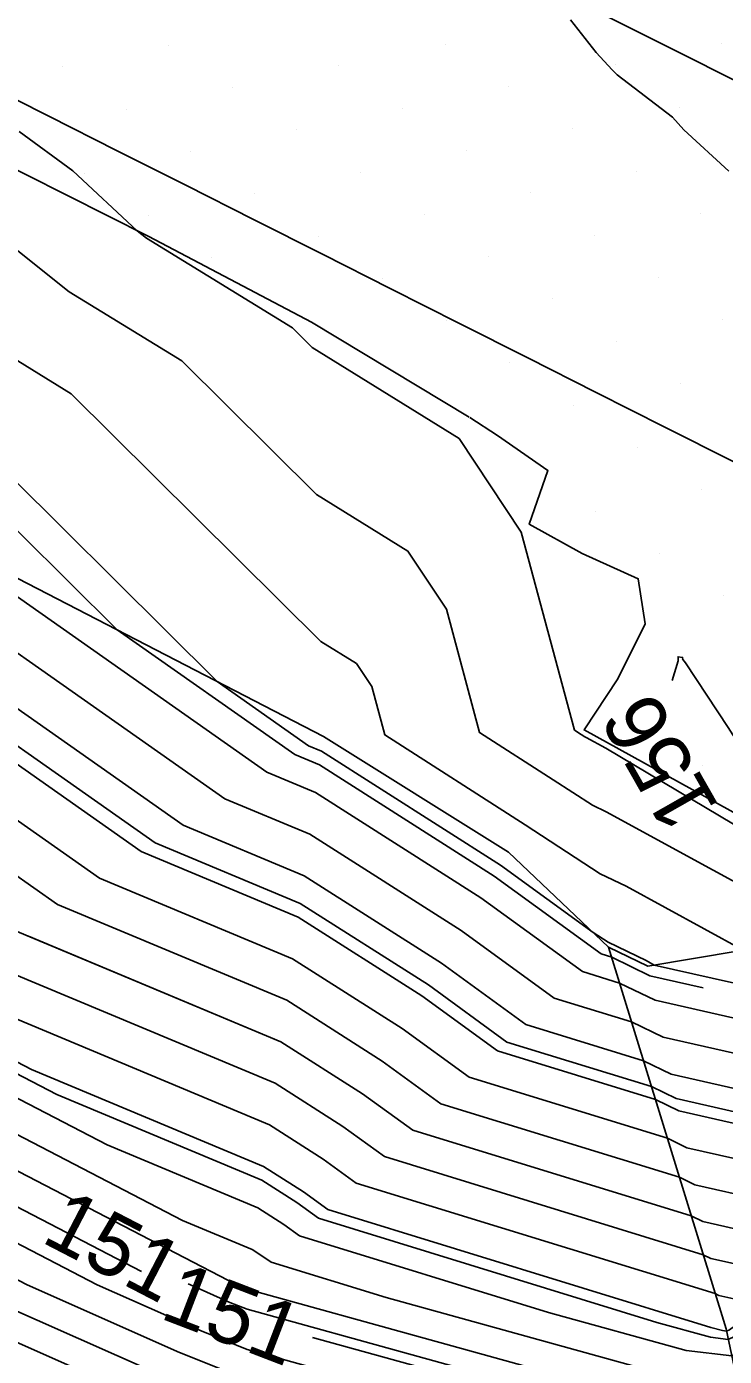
# Model space of a CAD drawing. Extents: x 2354170 to 2357230, y 866100 to 868290.
# Drawn here: x 2355592.79 to 2355615.54, y 867207.68 to 867251.07 of the extents above; entities that cross this region are included whole.
import ezdxf

# ---------------------------------------------------------------- set-up
doc = ezdxf.new("R2010")
doc.units = 0
for name, color, linetype in [('Default', 7, 'Continuous'), ('DTM Contours Major', 7, 'Continuous'), ('DTM Contours Minor', 7, 'Continuous'), ('DTM Contours Minor Text', 7, 'Continuous'), ('Exist DTM Breakline', 7, 'Continuous'), ('Exist DTM QL2 LIDAR Elevation Point', 7, 'Continuous'), ('Exist DTM Scan Elevation Point', 7, 'Continuous'), ('Exist Roads EOP', 7, 'Continuous'), ('PH Exist DTM Breakline', 7, 'Continuous')]:
    doc.layers.add(name, color=color, linetype=linetype)

msp = doc.modelspace()

# ---------------------------------------------------------------- linework, layer by layer
at = {"layer": 'Default'}
for points in [[(2355508.097, 867256.923), (2355509.977, 867255.952), (2355519.668, 867250.323), (2355519.985, 867250.153), (2355520.237, 867250.013), (2355526.995, 867247.031), (2355529.978, 867245.521), (2355539.599, 867240.013), (2355539.978, 867239.818), (2355540.393, 867239.598), (2355549.978, 867234.587), (2355557.159, 867230.013), (2355559.978, 867228.44), (2355562.936, 867227.055), (2355569.978, 867223.904), (2355577.103, 867220.013), (2355579.978, 867218.619), (2355582.657, 867217.334), (2355589.978, 867213.85), (2355596.533, 867210.447)], [(2355610.523, 867251.289), (2355611.367, 867250.225), (2355611.88, 867249.661), (2355612.05, 867249.492), (2355613.857, 867248.117), (2355614.218, 867247.705), (2355615.689, 867246.356)], [(2355592.541, 867247.646), (2355594.292, 867246.36), (2355596.389, 867244.406), (2355596.694, 867244.163), (2355601.457, 867241.239), (2355602.104, 867240.596), (2355606.899, 867237.629), (2355608.921, 867234.577), (2355610.654, 867228.114), (2355610.875, 867227.972), (2355610.993, 867227.895), (2355611.034, 867227.875), (2355611.677, 867227.524), (2355621.431, 867221.715), (2355622.363, 867221.382), (2355624.555, 867224.545), (2355627.063, 867229.018), (2355627.982, 867230.714), (2355627.993, 867230.733)], [(2355590.536, 867245.318), (2355594.178, 867242.416), (2355597.847, 867240.163), (2355602.241, 867235.802), (2355605.224, 867233.956), (2355606.482, 867232.057), (2355607.56, 867228.036), (2355609.963, 867226.496), (2355611.245, 867225.663), (2355611.688, 867225.448), (2355618.665, 867221.642), (2355619.04, 867221.418), (2355622.352, 867220.234), (2355623.236, 867221.51), (2355624.869, 867224.363), (2355625.059, 867224.502), (2355625.199, 867224.528), (2355628.115, 867229.911), (2355628.53, 867230.578)], [(2355539.993, 867241.669), (2355542.379, 867240.013), (2355549.978, 867236.04), (2355559.442, 867230.013), (2355559.978, 867229.714), (2355560.54, 867229.451), (2355569.978, 867225.228), (2355579.528, 867220.013), (2355579.978, 867219.795), (2355580.398, 867219.593), (2355589.978, 867215.034), (2355599.648, 867210.013), (2355599.877, 867209.912), (2355599.978, 867209.871), (2355611.921, 867206.566), (2355616.125, 867206.077), (2355619.233, 867207.541), (2355624.104, 867211.088), (2355626.913, 867215.835), (2355627.418, 867216.448), (2355629.578, 867216.852), (2355630.123, 867217.858), (2355636.58, 867228.247)], [(2355591.662, 867240.669), (2355594.238, 867239.088), (2355602.378, 867231.007), (2355603.549, 867230.283), (2355604.043, 867229.537), (2355604.466, 867227.959), (2355609.051, 867225.02), (2355611.497, 867223.431), (2355612.342, 867223.02), (2355616.159, 867220.938), (2355618.674, 867220.369), (2355620.676, 867220.226), (2355622.472, 867219.406), (2355622.419, 867219.565), (2355622.457, 867219.568), (2355624.808, 867223.675), (2355625.2, 867223.962), (2355625.491, 867224.017), (2355628.249, 867229.107), (2355629.066, 867230.422)], [(2355539.978, 867238.384), (2355543.439, 867236.552), (2355549.978, 867233.133), (2355554.877, 867230.013), (2355559.978, 867227.165), (2355565.332, 867224.659), (2355569.978, 867222.58), (2355574.679, 867220.013), (2355579.978, 867217.443), (2355584.917, 867215.075), (2355589.978, 867212.666), (2355595.087, 867210.013), (2355598.476, 867208.511), (2355599.978, 867207.909), (2355609.544, 867205.262), (2355616.467, 867204.456), (2355621.583, 867206.867), (2355624.038, 867208.654), (2355625.453, 867211.046), (2355629.255, 867215.659), (2355630.162, 867215.829), (2355630.39, 867216.251), (2355637.653, 867227.937)], [(2355590.628, 867238.012), (2355599.005, 867229.697), (2355601.984, 867227.604), (2355602.4, 867227.43), (2355608.247, 867223.709), (2355611.261, 867221.516), (2355611.749, 867221.199), (2355612.996, 867220.593), (2355613.258, 867220.45), (2355618.392, 867219.288), (2355622.479, 867218.997), (2355622.718, 867218.887), (2355622.562, 867219.36), (2355622.675, 867219.367), (2355624.746, 867222.986), (2355625.342, 867223.422), (2355625.783, 867223.505), (2355626.474, 867224.781)], [(2355539.978, 867236.949), (2355546.486, 867233.505), (2355549.978, 867231.679), (2355552.594, 867230.013), (2355559.978, 867225.89), (2355567.728, 867222.263), (2355569.978, 867221.256), (2355572.255, 867220.013), (2355579.978, 867216.268), (2355587.176, 867212.815), (2355589.978, 867211.482), (2355592.807, 867210.013), (2355597.776, 867207.81), (2355599.978, 867206.928), (2355608.356, 867204.61), (2355616.637, 867203.646), (2355622.758, 867206.53), (2355624.004, 867207.438), (2355624.723, 867208.652), (2355630.174, 867215.264), (2355630.454, 867215.317), (2355630.524, 867215.447), (2355638.19, 867227.781)], [(2355586.101, 867235.122), (2355599.254, 867225.878), (2355602.024, 867224.72), (2355606.961, 867221.579), (2355609.991, 867219.374), (2355612.518, 867218.595), (2355613.544, 867218.096), (2355617.827, 867217.127), (2355621.401, 867216.872), (2355622.954, 867218.632), (2355622.849, 867218.95), (2355623.11, 867218.965), (2355624.623, 867221.609), (2355625.624, 867222.342), (2355626.367, 867222.481), (2355628.651, 867226.697), (2355630.676, 867229.956)], [(2355589.219, 867234.753), (2355600.619, 867226.741), (2355602.212, 867226.075), (2355607.604, 867222.644), (2355610.913, 867220.236), (2355612.128, 867219.862), (2355613.285, 867219.3), (2355618.11, 867218.208), (2355622.135, 867217.92), (2355622.847, 867218.727), (2355622.706, 867219.155), (2355622.892, 867219.166), (2355624.685, 867222.298), (2355625.483, 867222.882), (2355626.075, 867222.993), (2355628.517, 867227.5), (2355630.14, 867230.112)], [(2355539.978, 867234.08), (2355547.663, 867230.013), (2355549.978, 867228.827), (2355552.443, 867227.548), (2355559.978, 867223.341), (2355567.089, 867220.013), (2355569.978, 867218.653), (2355572.4, 867217.591), (2355579.978, 867213.916), (2355588.116, 867210.013), (2355589.978, 867209.245), (2355596.375, 867206.41), (2355599.978, 867204.966), (2355605.979, 867203.306), (2355616.978, 867202.026), (2355623.481, 867205.09), (2355624.102, 867205.411), (2355624.488, 867205.909)], [(2355586.671, 867232.899), (2355597.889, 867225.015), (2355601.835, 867223.365), (2355606.317, 867220.513), (2355609.069, 867218.511), (2355612.908, 867217.329), (2355613.804, 867216.893), (2355617.545, 867216.046), (2355620.667, 867215.824), (2355623.061, 867218.536), (2355622.992, 867218.745), (2355623.327, 867218.764), (2355624.561, 867220.921), (2355625.766, 867221.802), (2355626.659, 867221.97), (2355628.784, 867225.893), (2355631.213, 867229.801)], [(2355618.189, 867224.728), (2355617.648, 867226.663), (2355616.272, 867227.238), (2355615.669, 867228.202), (2355614.277, 867230.314), (2355614.186, 867230.421), (2355614.182, 867230.486), (2355614.035, 867230.506), (2355614.032, 867230.38), (2355613.836, 867229.73)], [(2355588.06, 867230.1), (2355596.524, 867224.151), (2355601.647, 867222.01), (2355605.674, 867219.448), (2355608.146, 867217.649), (2355613.297, 867216.063), (2355614.064, 867215.69), (2355617.263, 867214.966), (2355619.933, 867214.775), (2355623.168, 867218.441), (2355623.135, 867218.54), (2355623.545, 867218.563), (2355624.5, 867220.232), (2355625.907, 867221.263), (2355626.951, 867221.458), (2355628.918, 867225.09), (2355631.75, 867229.646)], [(2355587.813, 867228.452), (2355595.159, 867223.288), (2355601.458, 867220.656), (2355605.031, 867218.382), (2355607.224, 867216.787), (2355613.687, 867214.796), (2355614.323, 867214.486), (2355616.981, 867213.885), (2355619.199, 867213.727), (2355623.117, 867218.167), (2355623.304, 867218.337), (2355623.762, 867218.363), (2355624.438, 867219.544), (2355626.049, 867220.723), (2355627.243, 867220.946), (2355629.052, 867224.286), (2355632.286, 867229.49)], [(2355588.383, 867226.228), (2355593.794, 867222.425), (2355601.27, 867219.301), (2355604.388, 867217.317), (2355606.301, 867215.924), (2355614.076, 867213.53), (2355614.583, 867213.283), (2355616.699, 867212.804), (2355618.465, 867212.678), (2355621.584, 867216.214), (2355623.711, 867218.147), (2355623.98, 867218.162), (2355624.377, 867218.855), (2355626.19, 867220.183), (2355627.534, 867220.434), (2355629.186, 867223.483), (2355632.823, 867229.335)], [(2355591.064, 867220.699), (2355600.893, 867216.591), (2355603.101, 867215.186), (2355604.457, 867214.2), (2355614.855, 867210.997), (2355615.103, 867210.877), (2355616.135, 867210.643), (2355616.997, 867210.581), (2355618.519, 867212.307), (2355622.265, 867215.712), (2355624.27, 867217.172), (2355624.602, 867217.733), (2355626.473, 867219.103), (2355628.118, 867219.411), (2355629.454, 867221.875), (2355633.896, 867229.024)], [(2355592.843, 867221.389), (2355601.082, 867217.946), (2355603.745, 867216.251), (2355605.379, 867215.062), (2355614.466, 867212.263), (2355614.843, 867212.08), (2355616.417, 867211.724), (2355617.731, 867211.63), (2355620.052, 867214.26), (2355624.118, 867217.956), (2355624.197, 867217.961), (2355624.315, 867218.166), (2355626.331, 867219.643), (2355627.826, 867219.923), (2355629.32, 867222.679), (2355633.36, 867229.179)], [(2355586.218, 867220.568), (2355586.98, 867220.013), (2355589.978, 867218.586), (2355592.946, 867217.045), (2355600.516, 867213.881), (2355601.815, 867213.055), (2355602.612, 867212.475), (2355615.101, 867208.628), (2355615.486, 867208.522), (2355615.614, 867208.507), (2355615.708, 867208.551), (2355624.204, 867214.739), (2355625.682, 867217.237), (2355626.756, 867218.023), (2355628.702, 867218.387), (2355629.721, 867220.268), (2355634.97, 867228.713)], [(2355589.978, 867217.402), (2355595.409, 867214.582), (2355600.328, 867212.527), (2355601.172, 867211.99), (2355601.69, 867211.613), (2355609.805, 867209.113), (2355614.298, 867207.87), (2355615.784, 867207.697), (2355616.883, 867208.214), (2355624.17, 867213.522), (2355626.222, 867216.989), (2355626.897, 867217.483), (2355628.994, 867217.876), (2355629.855, 867219.465), (2355635.507, 867228.558)], [(2355590.483, 867219.508), (2355600.705, 867215.236), (2355602.458, 867214.121), (2355603.534, 867213.337), (2355615.245, 867209.731), (2355615.362, 867209.673), (2355615.853, 867209.562), (2355616.263, 867209.533), (2355616.987, 867210.353), (2355618.767, 867211.972), (2355624.237, 867215.955), (2355625.142, 867217.485), (2355626.614, 867218.563), (2355628.41, 867218.899), (2355629.587, 867221.072), (2355634.433, 867228.869)], [(2355553.434, 867228.27), (2355559.978, 867224.616), (2355569.812, 867220.013), (2355569.978, 867219.935), (2355570.117, 867219.874), (2355579.978, 867215.092), (2355589.435, 867210.556), (2355589.978, 867210.297), (2355590.526, 867210.013), (2355597.075, 867207.11), (2355599.978, 867205.947), (2355607.168, 867203.958), (2355616.808, 867202.836), (2355623.933, 867206.193), (2355623.971, 867206.221), (2355623.993, 867206.258), (2355624.323, 867206.658), (2355630.8, 867214.83)], [(2355589.978, 867216.218), (2355597.872, 867212.119), (2355600.139, 867211.172), (2355600.528, 867210.924), (2355600.767, 867210.751), (2355604.508, 867209.598), (2355613.11, 867207.218), (2355615.955, 867206.887), (2355618.058, 867207.878), (2355624.137, 867212.305), (2355626.762, 867216.741), (2355627.038, 867216.943), (2355629.286, 867217.364), (2355629.989, 867218.661), (2355636.043, 867228.403)], [(2355602.115, 867208.299), (2355610.733, 867205.914), (2355616.296, 867205.266), (2355620.408, 867207.204), (2355624.071, 867209.871), (2355626.183, 867213.441), (2355628.337, 867216.053), (2355629.87, 867216.34), (2355630.256, 867217.054), (2355637.117, 867228.092)]]:
    msp.add_lwpolyline(points, dxfattribs=at)
at = {"layer": 'DTM Contours Major'}
for points in [[(2355538.215, 867271.055), (2355542.346, 867268.349), (2355546.017, 867266.039), (2355549.326, 867263.974), (2355552.273, 867262.109), (2355562.797, 867255.688), (2355565.784, 867253.8), (2355568.388, 867252.062), (2355570.677, 867250.594), (2355572.476, 867249.506), (2355574.527, 867248.204), (2355584.324, 867240.958), (2355585.816, 867239.96), (2355587.197, 867239.225), (2355588.307, 867238.34), (2355589.425, 867237.654), (2355595.743, 867231.382), (2355601.529, 867227.316), (2355602.338, 867226.978), (2355608.033, 867223.354), (2355611.528, 867220.811), (2355611.869, 867220.706), (2355613.112, 867220.102), (2355614.857, 867219.707)], [(2355553.434, 867228.27), (2355559.978, 867224.616), (2355569.812, 867220.013), (2355569.978, 867219.935), (2355570.117, 867219.874), (2355579.978, 867215.092), (2355589.435, 867210.556), (2355589.978, 867210.297), (2355590.526, 867210.013), (2355597.075, 867207.11), (2355599.978, 867205.947), (2355607.168, 867203.958), (2355616.808, 867202.836), (2355623.933, 867206.193), (2355623.971, 867206.221), (2355623.993, 867206.258), (2355624.323, 867206.658), (2355630.8, 867214.83)]]:
    msp.add_lwpolyline(points, dxfattribs=at)
at = {"layer": 'DTM Contours Minor'}
for points in [[(2355592.541, 867247.646), (2355594.292, 867246.36), (2355596.389, 867244.406), (2355596.694, 867244.163), (2355601.457, 867241.239), (2355602.104, 867240.596), (2355606.899, 867237.629), (2355608.921, 867234.577), (2355610.654, 867228.114), (2355610.875, 867227.972), (2355610.993, 867227.895), (2355611.034, 867227.875), (2355611.677, 867227.524), (2355621.431, 867221.715), (2355622.363, 867221.382), (2355624.555, 867224.545), (2355627.063, 867229.018), (2355627.982, 867230.714), (2355627.993, 867230.733)], [(2355588.286, 867230.549), (2355596.979, 867224.439), (2355601.71, 867222.462), (2355605.889, 867219.803), (2355608.454, 867217.937), (2355613.167, 867216.485), (2355613.977, 867216.091), (2355617.357, 867215.326), (2355620.178, 867215.125), (2355623.132, 867218.473), (2355623.087, 867218.609), (2355623.472, 867218.63), (2355624.52, 867220.462), (2355625.86, 867221.443), (2355626.853, 867221.628), (2355628.874, 867225.357), (2355631.571, 867229.697)], [(2355618.189, 867224.728), (2355617.648, 867226.663), (2355616.272, 867227.238), (2355615.669, 867228.202), (2355614.277, 867230.314), (2355614.186, 867230.421), (2355614.182, 867230.486), (2355614.035, 867230.506), (2355614.032, 867230.38), (2355613.836, 867229.73)], [(2355592.429, 867221.562), (2355601.082, 867217.946), (2355603.745, 867216.251), (2355605.379, 867215.062), (2355614.466, 867212.263), (2355614.843, 867212.08), (2355616.417, 867211.724), (2355617.731, 867211.63), (2355620.052, 867214.26), (2355624.118, 867217.956), (2355624.197, 867217.961), (2355624.315, 867218.166), (2355626.331, 867219.643), (2355627.826, 867219.923), (2355629.32, 867222.679), (2355633.36, 867229.179)], [(2355589.978, 867218.192), (2355593.767, 867216.224), (2355600.453, 867213.43), (2355601.601, 867212.7), (2355602.305, 867212.188), (2355613.336, 867208.79), (2355615.09, 867208.304), (2355615.67, 867208.237), (2355616.099, 867208.439), (2355624.192, 867214.333), (2355625.862, 867217.154), (2355626.803, 867217.843), (2355628.799, 867218.217), (2355629.766, 867220), (2355635.149, 867228.662)], [(2355598.053, 867210.052), (2355598.128, 867210.013), (2355599.41, 867209.445), (2355599.978, 867209.217), (2355611.129, 867206.131), (2355616.239, 867205.536), (2355620.016, 867207.316), (2355624.082, 867210.277), (2355626.426, 867214.239), (2355628.03, 867216.185), (2355629.772, 867216.511), (2355630.212, 867217.322), (2355636.938, 867228.144)]]:
    msp.add_lwpolyline(points, dxfattribs=at)
at = {"layer": 'Exist DTM Breakline'}
for points in [[(2355631.763, 867241.44), (2355629.522, 867242.548), (2355627.282, 867243.656), (2355625.041, 867244.766), (2355622.802, 867245.877), (2355620.562, 867246.989), (2355618.324, 867248.102), (2355616.086, 867249.216), (2355613.849, 867250.333), (2355611.613, 867251.451), (2355609.378, 867252.57), (2355607.144, 867253.692), (2355604.909, 867254.814), (2355602.675, 867255.935), (2355600.441, 867257.056), (2355598.206, 867258.177), (2355595.97, 867259.296), (2355593.735, 867260.415), (2355591.499, 867261.533)], [(2355591.278, 867249.267), (2355593.51, 867248.142), (2355595.742, 867247.016), (2355597.975, 867245.891), (2355600.207, 867244.765), (2355602.439, 867243.638), (2355604.67, 867242.512), (2355606.902, 867241.385), (2355609.134, 867240.258), (2355611.365, 867239.131), (2355613.597, 867238.004), (2355615.828, 867236.877), (2355618.059, 867235.749), (2355620.291, 867234.622), (2355622.522, 867233.494), (2355624.753, 867232.366), (2355626.701, 867231.382)]]:
    msp.add_lwpolyline(points, dxfattribs=at)
at = {"layer": 'Exist DTM QL2 LIDAR Elevation Point'}
msp.add_line((2355599.978, 867210.013), (2355599.978, 867210.013), dxfattribs=at)
at = {"layer": 'Exist DTM Scan Elevation Point'}
for p, q in [((2355597.42, 867250.459), (2355597.42, 867250.459)), ((2355606.434, 867250.491), (2355606.434, 867250.491)), ((2355615.448, 867250.523), (2355615.448, 867250.523)), ((2355611.983, 867249.817), (2355611.983, 867249.817)), ((2355593.956, 867249.754), (2355593.956, 867249.754)), ((2355602.97, 867249.785), (2355602.97, 867249.785)), ((2355599.505, 867249.08), (2355599.505, 867249.08)), ((2355608.519, 867249.112), (2355608.519, 867249.112)), ((2355596.041, 867248.374), (2355596.041, 867248.374)), ((2355605.055, 867248.406), (2355605.055, 867248.406)), ((2355614.068, 867248.438), (2355614.068, 867248.438)), ((2355601.59, 867247.7), (2355601.59, 867247.7)), ((2355610.604, 867247.732), (2355610.604, 867247.732)), ((2355598.126, 867246.995), (2355598.126, 867246.995)), ((2355607.14, 867247.027), (2355607.14, 867247.027)), ((2355603.675, 867246.321), (2355603.675, 867246.321)), ((2355612.689, 867246.353), (2355612.689, 867246.353)), ((2355594.661, 867246.289), (2355594.661, 867246.289)), ((2355600.211, 867245.615), (2355600.211, 867245.615)), ((2355609.224, 867245.647), (2355609.224, 867245.647)), ((2355596.746, 867244.91), (2355596.746, 867244.91)), ((2355605.76, 867244.942), (2355605.76, 867244.942)), ((2355614.774, 867244.973), (2355614.774, 867244.973)), ((2355602.296, 867244.236), (2355602.296, 867244.236)), ((2355611.309, 867244.268), (2355611.309, 867244.268)), ((2355598.831, 867243.53), (2355598.831, 867243.53)), ((2355607.845, 867243.562), (2355607.845, 867243.562)), ((2355604.381, 867242.857), (2355604.381, 867242.857)), ((2355613.394, 867242.888), (2355613.394, 867242.888)), ((2355609.93, 867242.183), (2355609.93, 867242.183)), ((2355606.466, 867241.477), (2355606.466, 867241.477)), ((2355615.479, 867241.509), (2355615.479, 867241.509)), ((2355612.015, 867240.803), (2355612.015, 867240.803)), ((2355608.551, 867240.098), (2355608.551, 867240.098)), ((2355614.1, 867239.424), (2355614.1, 867239.424)), ((2355610.636, 867238.718), (2355610.636, 867238.718)), ((2355612.721, 867237.339), (2355612.721, 867237.339)), ((2355614.806, 867235.959), (2355614.806, 867235.959)), ((2355611.341, 867235.254), (2355611.341, 867235.254)), ((2355613.426, 867233.874), (2355613.426, 867233.874)), ((2355615.511, 867232.495), (2355615.511, 867232.495)), ((2355614.132, 867230.41), (2355614.132, 867230.41)), ((2355614.837, 867226.946), (2355614.837, 867226.946))]:
    msp.add_line(p, q, dxfattribs=at)
at = {"layer": 'Exist Roads EOP'}
for points in [[(2355607.216, 867238.324), (2355602.08, 867241.424), (2355596.769, 867244.215), (2355591.409, 867246.912), (2355586.05, 867249.61), (2355580.691, 867252.309), (2355575.331, 867255.004), (2355569.966, 867257.691), (2355564.592, 867260.359), (2355559.21, 867263.012), (2355553.83, 867265.668), (2355548.457, 867268.338), (2355543.089, 867271.018), (2355537.723, 867273.703), (2355532.358, 867276.389), (2355526.992, 867279.073), (2355521.624, 867281.754), (2355516.254, 867284.431), (2355510.881, 867287.101), (2355505.505, 867289.765), (2355500.126, 867292.423), (2355494.742, 867295.071), (2355489.347, 867297.698), (2355489.144, 867297.796)], [(2355622.367, 867221.831), (2355610.968, 867228.122), (2355612.069, 867229.791), (2355612.956, 867231.58), (2355612.733, 867233.055), (2355610.909, 867233.874), (2355609.173, 867234.837), (2355609.787, 867236.589), (2355608.145, 867237.723), (2355607.237, 867238.31)]]:
    msp.add_lwpolyline(points, dxfattribs=at)
at = {"layer": 'PH Exist DTM Breakline'}
for points in [[(2355467.609, 867284.843), (2355483.349, 867280.144), (2355504.816, 867275.004), (2355520.989, 867268.602), (2355540.172, 867260.533), (2355570.357, 867245.428), (2355585.733, 867236.554), (2355602.467, 867227.909), (2355608.505, 867224.137), (2355611.768, 867221.035), (2355613.044, 867220.414), (2355618.944, 867221.407)], [(2355611.768, 867221.035), (2355615.598, 867208.583), (2355618.62, 867194.229), (2355618.361, 867177.943), (2355617.686, 867167.037), (2355618.077, 867162.966)]]:
    msp.add_lwpolyline(points, dxfattribs=at)

# ---------------------------------------------------------------- texts
at = {"layer": 'Default'}
for s, rotation, p in [('156', 119.6464, (2355615.401, 867225.591)), ('151', 338.9551, (2355597.084, 867208.944))]:
    msp.add_text(s, height=2, rotation=rotation, dxfattribs=at).set_placement(p)
at = {"layer": 'DTM Contours Minor Text'}
for s, rotation, p in [('156', 119.6464, (2355615.401, 867225.591)), ('151', 332.5604, (2355593.211, 867211.439))]:
    msp.add_text(s, height=2, rotation=rotation, dxfattribs=at).set_placement(p)

doc.saveas('drawing.dxf')
